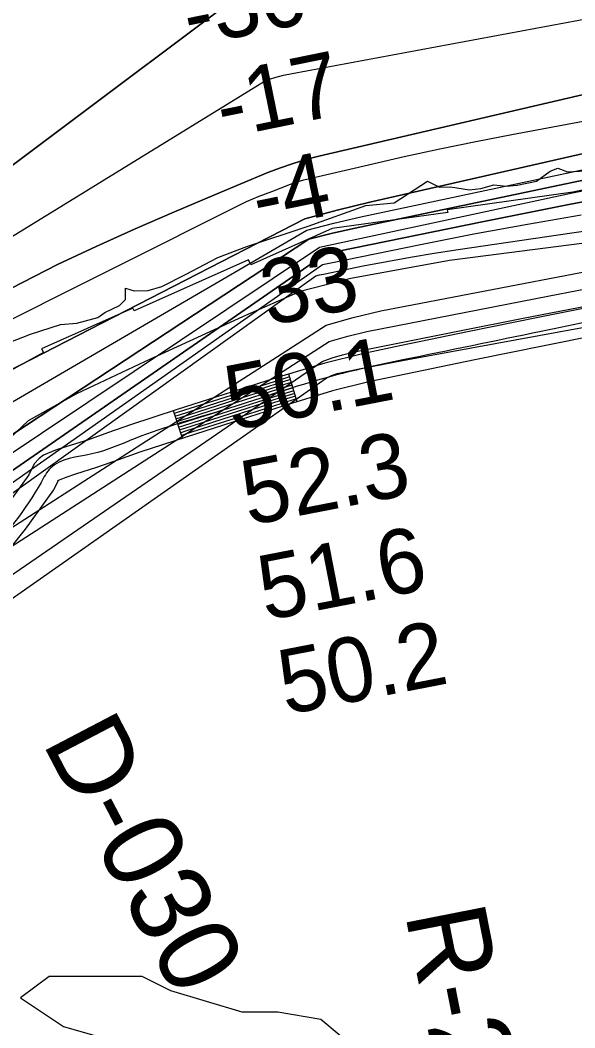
# Model space of a CAD drawing. Extents: x 3177185 to 3215018, y 812988 to 838321.
# Drawn here: x 3204342 to 3204917, y 825716 to 826761 of the extents above; entities that cross this region are included whole.
import ezdxf

# ---------------------------------------------------------------- set-up
doc = ezdxf.new("R2010")
doc.units = 0
for name, color, linetype in [('V-RIVR-EDGE', 7, 'Continuous'), ('V-RIVR-RANG', 7, 'Continuous'), ('V-RIVR-RANG-IDEN', 7, 'Continuous'), ('V-ROAD-CNTR', 7, 'Continuous'), ('V-RRAP-RVMT', 7, 'Continuous'), ('V-SITE-VEGE', 7, 'Continuous'), ('V-TOPO-DPTH', 7, 'Continuous'), ('V-TOPO-MAJR', 7, 'Continuous'), ('V-TOPO-MINR', 7, 'Continuous'), ('V-TOPO-WATR', 7, 'Continuous')]:
    doc.layers.add(name, color=color, linetype=linetype)

msp = doc.modelspace()

# ---------------------------------------------------------------- linework, layer by layer
at = {"layer": 'V-RIVR-EDGE'}
msp.add_lwpolyline([(3204330.6, 826427), (3204352.8, 826435.7), (3204383.7, 826445.6), (3204400.7, 826446.8), (3204422.4, 826452.9), (3204429.8, 826458.1), (3204445, 826465.4), (3204451.1, 826471.5), (3204451.2, 826483.2), (3204460.3, 826480.6), (3204474.6, 826481), (3204489, 826484.9), (3204513.4, 826497.4), (3204546.9, 826515.2), (3204576.9, 826526.4), (3204640.4, 826547.5), (3204700.5, 826569.1), (3204729.6, 826571.7), (3204764.4, 826594.2), (3204776.6, 826588.1), (3204788.3, 826588.5), (3204807.9, 826585.4), (3204819.6, 826586.6), (3204833.1, 826590.5), (3204846.1, 826589.2), (3204857.4, 826590), (3204877.4, 826594.3), (3204891.4, 826604.7), (3204899.6, 826607.7), (3204909.6, 826603.8), (3204953.1, 826606.3)], dxfattribs=at)
at = {"layer": 'V-ROAD-CNTR'}
for p, q in [((3204629.2, 826365.4), (3204620.4, 826394.1)), ((3204510.4, 826327.6), (3204501.1, 826356.1))]:
    msp.add_line(p, q, dxfattribs=at)
for points in [[(3204932.5, 826463.7), (3204879.2, 826453), (3204807.5, 826438.3), (3204735.7, 826423.5), (3204696.8, 826415.3), (3204657.9, 826405.6), (3204605.3, 826389.5), (3204553.3, 826372.8), (3204504.8, 826357.4), (3204456.3, 826341.5), (3204433.7, 826333.5), (3204411.6, 826325.5), (3204390.2, 826318.9), (3204378.7, 826315.1), (3204366.3, 826309.9), (3204361.5, 826306.7), (3204356.6, 826300.9), (3204350.8, 826289.6), (3204323.4, 826251.3), (3204293.5, 826214.8), (3204246.8, 826170.3), (3204198.6, 826125.8)], [(3204938.4, 826434.3), (3204885.2, 826423.6), (3204813.5, 826408.9), (3204741.8, 826394.1), (3204703.5, 826386.1), (3204665.9, 826376.7), (3204614.2, 826360.9), (3204562.4, 826344.2), (3204514.1, 826328.8), (3204466, 826313.1), (3204443.8, 826305.3), (3204421.2, 826297.1), (3204399.3, 826290.3), (3204389.2, 826287), (3204380.5, 826283.3), (3204381.7, 826284.1), (3204381.7, 826284.1), (3204376.4, 826273.9), (3204347.2, 826233.1), (3204315.5, 826194.3), (3204267.3, 826148.4), (3204219.4, 826104.1)], [(3204621.3, 826391.3), (3204606.2, 826386.6), (3204554.2, 826370), (3204505.8, 826354.5), (3204502, 826353.3)], [(3204622.2, 826388.4), (3204607.1, 826383.8), (3204555.1, 826367.1), (3204506.7, 826351.6), (3204502.9, 826350.4)], [(3204623.1, 826385.5), (3204608, 826380.9), (3204556, 826364.2), (3204507.6, 826348.8), (3204503.9, 826347.6)], [(3204624, 826382.7), (3204608.9, 826378), (3204557, 826361.4), (3204508.5, 826345.9), (3204504.8, 826344.7)], [(3204624.8, 826379.8), (3204609.8, 826375.2), (3204557.9, 826358.5), (3204509.5, 826343.1), (3204505.7, 826341.9)], [(3204625.7, 826376.9), (3204610.7, 826372.3), (3204558.8, 826355.7), (3204510.4, 826340.2), (3204506.7, 826339)], [(3204626.6, 826374), (3204611.5, 826369.4), (3204559.7, 826352.8), (3204511.3, 826337.4), (3204507.6, 826336.2)], [(3204627.5, 826371.2), (3204612.4, 826366.6), (3204560.6, 826350), (3204512.2, 826334.5), (3204508.5, 826333.3)], [(3204628.3, 826368.3), (3204613.3, 826363.7), (3204561.5, 826347.1), (3204513.1, 826331.7), (3204509.5, 826330.5)]]:
    msp.add_lwpolyline(points, dxfattribs=at)
msp.add_spline([(3208346.3, 826885.2), (3208115.9, 826852.9), (3207967.2, 826843.1), (3207845.1, 826830.7), (3207782.6, 826826), (3207729.1, 826803), (3207632.7, 826757.5), (3207576.8, 826732.6), (3207528.8, 826724.6), (3207465.8, 826728.3), (3207400.8, 826747.6), (3207285.1, 826774.2), (3207265.5, 826779.5), (3207234.2, 826783.2), (3207181.1, 826779.5), (3207100.4, 826768), (3206894.6, 826726.7), (3206803.8, 826712.1), (3206713.4, 826706.3), (3206422.1, 826687.7), (3206204.5, 826669), (3206163.5, 826662.1), (3206085, 826660.8), (3206033.1, 826662.2), (3205996, 826664.1), (3205951.2, 826658.7), (3205862, 826638.2), (3205753.4, 826610.5), (3205693.4, 826589.3), (3205596.7, 826559.2), (3205544.3, 826530.7), (3205492.9, 826508.8), (3205453.2, 826501.6), (3205394.6, 826492.5), (3205274.3, 826482.9), (3205179.9, 826479.1), (3205118.5, 826475.5), (3204988.8, 826459.4), (3204882.2, 826438.3), (3204738.8, 826408.8), (3204661.9, 826391.1), (3204557.9, 826358.5), (3204461.2, 826327.3), (3204416.4, 826311.3), (3204373.4, 826296.6), (3204363.6, 826281.8), (3204304.5, 826204.6), (3204209, 826115), (3204177.8, 826084.2), (3204147.8, 826061.3), (3204104.8, 826037.5), (3204030.2, 826008.3), (3203913.9, 825969.4), (3203861.9, 825949.2), (3203832.9, 825932.4), (3203796.9, 825899.6), (3203760.2, 825850.3), (3203678.2, 825721.9), (3203642, 825677), (3203591.6, 825626.4), (3203428, 825388.9), (3203355.6, 825313.9), (3203305.6, 825288.9), (3203268.8, 825278.8), (3203213.1, 825267.4), (3203162.4, 825259.5), (3203116.9, 825250.9), (3203049.7, 825231.6), (3202999, 825192.6), (3202832.8, 825055.4), (3202762.8, 824998), (3202671.4, 824938.1), (3202495.4, 824823), (3202258.5, 824637.8), (3202113.2, 824519.4), (3202089, 824490.2), (3202052.6, 824459.7), (3202001.9, 824428.3), (3201971.1, 824410.2), (3201927.5, 824384.2), (3201877.3, 824324.5), (3201830.5, 824267.1), (3201794.7, 824236.1), (3201692.1, 824157), (3201567, 824054.5), (3201483.8, 823975.1), (3201374.9, 823825), (3201313.8, 823770.4), (3201289.7, 823735.1), (3201250.3, 823687.8), (3201221.9, 823651.2), (3201184.9, 823588), (3201140.7, 823508.9), (3201081.8, 823436.1), (3201048, 823379.2), (3201034.5, 823326), (3201024.1, 823274.7)], degree=3, dxfattribs=at)
at = {"layer": 'V-RRAP-RVMT'}
for p, q in [((3205040.6, 826610.9), (3204915.1, 826582.8)), ((3204915.1, 826582.8), (3204784.7, 826564.6)), ((3204785.5, 826561.9), (3204665.3, 826545.2)), ((3204784.7, 826564.6), (3204785.5, 826561.9)), ((3204665.3, 826545.2), (3204581, 826507.6)), ((3204578.7, 826512.7), (3204460.1, 826459.7)), ((3204581, 826507.6), (3204578.7, 826512.7)), ((3204458.8, 826462.6), (3204364, 826420.4)), ((3204460.1, 826459.7), (3204458.8, 826462.6)), ((3204366.2, 826416.5), (3204331.7, 826397.4)), ((3204364, 826420.4), (3204366.2, 826416.5))]:
    msp.add_line(p, q, dxfattribs=at)
at = {"layer": 'V-SITE-VEGE'}
for points in [[(3204972.7, 826536), (3204787, 826512.1), (3204684.7, 826493.3), (3204632.3, 826479.9), (3204572.5, 826453.4), (3204470.8, 826406.8), (3204400.2, 826373.8), (3204350.2, 826345.6), (3204286.8, 826285.7)], [(3204698.1, 825687.6), (3204653.7, 825724.7), (3204609.2, 825732.1), (3204572.1, 825732.1), (3204498, 825754.4), (3204468.4, 825769.2), (3204372, 825769.2), (3204342.3, 825747), (3204386.8, 825717.3), (3204438.7, 825702.5)]]:
    msp.add_lwpolyline(points, dxfattribs=at)
at = {"layer": 'V-TOPO-DPTH'}
for points in [[(3203377.5, 826211.5), (3203469.3, 826232.2), (3203560.9, 826253.6), (3203652.2, 826276.1), (3203743.4, 826299.3), (3203867.7, 826331.7), (3203900.8, 826341), (3203933.6, 826351.1), (3203965.9, 826362.5), (3203998, 826374.6), (3204095.5, 826413.7), (3204127.9, 826427.2), (3204160.1, 826441.3), (3204191.9, 826456.3), (3204223.4, 826471.9), (3204254.4, 826488.4), (3204597, 826699), (3204605.9, 826701.8), (3204614.9, 826704.1), (3204624, 826706), (3205188.9, 826811.5)], [(3203377.5, 826211.5), (3203469.3, 826232.2), (3203560.9, 826253.6), (3203652.2, 826276.1), (3203743.4, 826299.3), (3203867.7, 826331.7), (3203900.8, 826341), (3203933.6, 826351.1), (3203965.9, 826362.5), (3203998, 826374.6), (3204095.5, 826413.7), (3204127.9, 826427.2), (3204160.1, 826441.3), (3204191.9, 826456.3), (3204223.4, 826471.9), (3204254.4, 826488.4), (3204597, 826699), (3204605.9, 826701.8), (3204614.9, 826704.1), (3204624, 826706), (3205188.9, 826811.5)], [(3204561.3, 826781.4), (3204216, 826522.6), (3204163.6, 826488.6), (3204146.4, 826477.8), (3204129.1, 826467.4), (3204111.4, 826457.6), (3204093.5, 826448.1), (3204075.3, 826439.1), (3204057, 826430.6), (3204038.4, 826422.7), (3204019.6, 826415.1), (3203961.1, 826392.8), (3203943.6, 826386.6), (3203925.9, 826381), (3203908, 826376.3), (3203889.9, 826372.2), (3203708.7, 826335.5), (3203643.8, 826324.4), (3203578.7, 826315.8), (3203513.1, 826311.2), (3203447.3, 826309.2)], [(3203447.3, 826309.2), (3203513.1, 826311.2), (3203578.7, 826315.8), (3203643.8, 826324.4), (3203708.7, 826335.5), (3203889.9, 826372.2), (3203908, 826376.3), (3203925.9, 826381), (3203943.6, 826386.6), (3203961.1, 826392.8), (3204019.6, 826415.1), (3204038.4, 826422.7), (3204057, 826430.6), (3204075.3, 826439.1), (3204093.5, 826448.1), (3204111.4, 826457.6), (3204129.1, 826467.4), (3204146.4, 826477.8), (3204163.6, 826488.6), (3204216, 826522.6), (3204561.3, 826781.4)], [(3203391.9, 826142), (3203917.2, 826276.6), (3203933.7, 826281.5), (3203950, 826287.1), (3203965.8, 826293.9), (3203981.4, 826301.5), (3204014.7, 826319.2), (3204022.4, 826323.5), (3204030, 826327.8), (3204380.8, 826507.8), (3204420.9, 826526.5), (3204461.3, 826544.9), (3204501.9, 826562.6), (3204542.7, 826579.8), (3204598.9, 826603.1), (3204611.9, 826608.1), (3204625, 826612.7), (3204638.2, 826616.6), (3204651.7, 826620.1), (3204960.2, 826692.1)], [(3204960.2, 826692.1), (3204651.7, 826620.1), (3204638.2, 826616.6), (3204625, 826612.7), (3204611.9, 826608.1), (3204598.9, 826603.1), (3204542.7, 826579.8), (3204501.9, 826562.6), (3204461.3, 826544.9), (3204420.9, 826526.5), (3204380.8, 826507.8), (3204030, 826327.8), (3204022.4, 826323.5), (3204014.7, 826319.2), (3203981.4, 826301.5), (3203965.8, 826293.9), (3203950, 826287.1), (3203933.7, 826281.5), (3203917.2, 826276.6), (3203391.9, 826142)], [(3205080.8, 826658.2), (3204704.6, 826572.5), (3204670.7, 826564.2), (3204637, 826555.2), (3204007.4, 826231.6), (3204005.8, 826230), (3204002.5, 826226.9), (3204000.8, 826225.3), (3203997.4, 826222.3), (3203986.6, 826213.3), (3203979.4, 826207.5), (3203972, 826202), (3203964.3, 826196.9), (3203779.1, 826088.2), (3203749, 826071), (3203718.8, 826053.9), (3203688.5, 826037.2), (3203658, 826020.8), (3203627.1, 826004.9), (3203596.1, 825989.4), (3203572.7, 825978), (3203529.8, 825957.2), (3203486.8, 825936.6), (3203443.6, 825916.2)], [(3203443.6, 825916.2), (3203486.8, 825936.6), (3203529.8, 825957.2), (3203572.7, 825978), (3203596.1, 825989.4), (3203627.1, 826004.9), (3203658, 826020.8), (3203688.5, 826037.2), (3203718.8, 826053.9), (3203749, 826071), (3203779.1, 826088.2), (3203964.3, 826196.9), (3203972, 826202), (3203979.4, 826207.5), (3203986.6, 826213.3), (3203997.4, 826222.3), (3204000.8, 826225.3), (3204002.5, 826226.9), (3204005.8, 826230), (3204007.4, 826231.6), (3204637, 826555.2), (3204670.7, 826564.2), (3204704.6, 826572.5), (3205080.8, 826658.2)], [(3205134.5, 826639.3), (3204687.5, 826545.2), (3204664.3, 826539.9), (3204641.1, 826534.1), (3204025.9, 826128.7), (3204023, 826127.2), (3204020, 826125.8), (3204004.7, 826119), (3203999.8, 826116.9), (3203994.8, 826114.7), (3203989.9, 826112.6), (3203984.9, 826110.4), (3203795.2, 826027.9), (3203722.2, 825995.5), (3203649.6, 825962.3), (3203577.5, 825928), (3203505.8, 825893), (3203375.7, 825828.2)], [(3203375.7, 825828.2), (3203505.8, 825893), (3203577.5, 825928), (3203649.6, 825962.3), (3203722.2, 825995.5), (3203795.2, 826027.9), (3203984.9, 826110.4), (3203989.9, 826112.6), (3203994.8, 826114.7), (3203999.8, 826116.9), (3204004.7, 826119), (3204020, 826125.8), (3204023, 826127.2), (3204025.9, 826128.7), (3204641.1, 826534.1), (3204664.3, 826539.9), (3204687.5, 826545.2), (3205134.5, 826639.3)], [(3204997.5, 826586.5), (3204909.1, 826569.7), (3204820.9, 826552.2), (3204671.9, 826521.5), (3204658.3, 826518.4), (3204048.8, 826097), (3204026.5, 826087.7), (3204004.2, 826078.4), (3203981.9, 826069.1), (3203959.6, 826059.8), (3203877.7, 826025.6), (3203833.6, 826006.7), (3203789.7, 825987.1), (3203746.3, 825966.5), (3203703.2, 825945.4), (3203683.2, 825935.3), (3203650.3, 825918.7), (3203617.4, 825902), (3203584.6, 825885.3), (3203551.8, 825868.5), (3203518.9, 825851.8), (3203485.9, 825835.3), (3203452.8, 825819.2)]]:
    msp.add_lwpolyline(points, dxfattribs=at)
at = {"layer": 'V-TOPO-MAJR'}
msp.add_lwpolyline([(3203368.1, 825719.6), (3203567.9, 825809.6), (3203638.7, 825842.3), (3203709.2, 825875.8), (3203779, 825910.6), (3203848.5, 825946.2), (3203980.4, 826015.4), (3203983.6, 826017.1), (3203986.7, 826018.7), (3203989.9, 826020.4), (3203993.1, 826022), (3203996.3, 826023.6), (3203999.5, 826025.1), (3204002.8, 826026.5), (3204006.1, 826027.9), (3204012.9, 826030.5), (3204016.2, 826031.8), (3204019.6, 826033.1), (3204659.1, 826444.8), (3204687.3, 826452.9), (3204716, 826459.6), (3205148.7, 826542.7)], dxfattribs=at)
at = {"layer": 'V-TOPO-MINR'}
for points in [[(3203377.5, 826211.5), (3203469.3, 826232.2), (3203560.9, 826253.6), (3203652.2, 826276.1), (3203743.4, 826299.3), (3203867.7, 826331.7), (3203900.8, 826341), (3203933.6, 826351.1), (3203965.9, 826362.5), (3203998, 826374.6), (3204095.5, 826413.7), (3204127.9, 826427.2), (3204160.1, 826441.3), (3204191.9, 826456.3), (3204223.4, 826471.9), (3204254.4, 826488.4), (3204597, 826699), (3204605.9, 826701.8), (3204614.9, 826704.1), (3204624, 826706), (3205188.9, 826811.5)], [(3203447.3, 826309.2), (3203513.1, 826311.2), (3203578.7, 826315.8), (3203643.8, 826324.4), (3203708.7, 826335.5), (3203889.9, 826372.2), (3203908, 826376.3), (3203925.9, 826381), (3203943.6, 826386.6), (3203961.1, 826392.8), (3204019.6, 826415.1), (3204038.4, 826422.7), (3204057, 826430.6), (3204075.3, 826439.1), (3204093.5, 826448.1), (3204111.4, 826457.6), (3204129.1, 826467.4), (3204146.4, 826477.8), (3204163.6, 826488.6), (3204216, 826522.6), (3204561.3, 826781.4)], [(3203445.8, 825943.9), (3203467.2, 825955.6), (3203488.3, 825967.8), (3203509, 825980.7), (3203529.3, 825994.2), (3203568.7, 826021.4), (3203597.4, 826041.7), (3203984.4, 826274.7), (3204011.6, 826290.1), (3204576.6, 826573.3), (3204589.7, 826578.6), (3204602.8, 826583.7), (3204622.2, 826591.2), (3204625.7, 826592.4), (3204629.2, 826593.6), (3204632.7, 826594.6), (3204636.2, 826595.5), (3204703.1, 826611.3), (3204740.1, 826619.7), (3204777.2, 826627.9), (3204814.4, 826635.5), (3204851.7, 826642.7), (3205540, 826771.4)], [(3202625.6, 825320.7), (3203282.6, 825811.8), (3203290.4, 825815.7), (3203298.2, 825819.6), (3203306.1, 825823.5), (3203314, 825827.3), (3203434.8, 825885.2), (3203503.2, 825917.8), (3203571.7, 825950.1), (3203640.5, 825982), (3203709.3, 826013.6), (3203997, 826169.1), (3204639.3, 826543.6), (3204667.2, 826550.7), (3204695.3, 826557.2), (3205370.6, 826700.9)], [(3203391.9, 826142), (3203917.2, 826276.6), (3203933.7, 826281.5), (3203950, 826287.1), (3203965.8, 826293.9), (3203981.4, 826301.5), (3204014.7, 826319.2), (3204022.4, 826323.5), (3204030, 826327.8), (3204380.8, 826507.8), (3204420.9, 826526.5), (3204461.3, 826544.9), (3204501.9, 826562.6), (3204542.7, 826579.8), (3204598.9, 826603.1), (3204611.9, 826608.1), (3204625, 826612.7), (3204638.2, 826616.6), (3204651.7, 826620.1), (3204960.2, 826692.1)], [(3203443.6, 825916.2), (3203486.8, 825936.6), (3203529.8, 825957.2), (3203572.7, 825978), (3203596.1, 825989.4), (3203627.1, 826004.9), (3203658, 826020.8), (3203688.5, 826037.2), (3203718.8, 826053.9), (3203749, 826071), (3203779.1, 826088.2), (3203964.3, 826196.9), (3203972, 826202), (3203979.4, 826207.5), (3203986.6, 826213.3), (3203997.4, 826222.3), (3204000.8, 826225.3), (3204002.5, 826226.9), (3204005.8, 826230), (3204007.4, 826231.6), (3204637, 826555.2), (3204670.7, 826564.2), (3204704.6, 826572.5), (3205080.8, 826658.2)], [(3203451.4, 825842), (3203471.2, 825852.1), (3203491, 825862.2), (3203510.9, 825872.2), (3203530.7, 825882.2), (3203604.9, 825919.3), (3203662.2, 825947.3), (3203719.7, 825974.6), (3203777.7, 826000.8), (3203836.1, 826026.4), (3203971.9, 826084.2), (3203985.8, 826090.1), (3203999.6, 826096), (3204013.5, 826101.9), (3204027.3, 826107.9), (3204652.2, 826525.7), (3204914.7, 826582.2), (3205024.5, 826604.3)], [(3203452.8, 825819.2), (3203485.9, 825835.3), (3203518.9, 825851.8), (3203551.8, 825868.5), (3203584.6, 825885.3), (3203617.4, 825902), (3203650.3, 825918.7), (3203683.2, 825935.3), (3203703.2, 825945.4), (3203746.3, 825966.5), (3203789.7, 825987.1), (3203833.6, 826006.7), (3203877.7, 826025.6), (3203959.6, 826059.8), (3203981.9, 826069.1), (3204004.2, 826078.4), (3204026.5, 826087.7), (3204048.8, 826097), (3204658.3, 826518.4), (3204671.9, 826521.5), (3204820.9, 826552.2), (3204909.1, 826569.7), (3204997.5, 826586.5)], [(3204038.8, 826074.2), (3204655.4, 826507.7), (3204664.1, 826509.7), (3204757.1, 826528.7), (3204812.5, 826539.5), (3204868, 826549.8), (3204923.6, 826559.2)], [(3203996.2, 825924.7), (3204659.2, 826389.9), (3204664.9, 826392.6), (3204666.8, 826393.4), (3204670.5, 826394.7), (3204672.5, 826395.1), (3204693.6, 826399.5), (3204706.2, 826402), (3204718.7, 826404.5), (3204731.3, 826406.9), (3204743.8, 826409.2), (3205509.8, 826549.6)], [(3204029.7, 826053.1), (3204648.5, 826496.1), (3204652.4, 826497.1), (3204656.3, 826497.9), (3204697.5, 826506.3), (3204722, 826511.1), (3204746.6, 826515.6), (3204771.3, 826519.7), (3204796, 826523.5), (3204913.9, 826540.6), (3204997.6, 826552.7)], [(3202603.3, 825103.7), (3203359.1, 825627.6), (3203365.7, 825632.5), (3203372.5, 825637.2), (3203487.6, 825712.1), (3203511.1, 825727.3), (3203802.2, 825888.6), (3203845.9, 825909.4), (3203889.8, 825929.7), (3204662.3, 826428), (3204681.7, 826433.6), (3204701.5, 826438.3), (3204890.8, 826475.4), (3205005.6, 826497.5)], [(3203724.7, 825761.7), (3203741.9, 825779.2), (3204655, 826407.1), (3204665.4, 826411), (3204676.1, 826414.2), (3204687, 826416.8), (3204797.4, 826438.9), (3204863.6, 826452), (3204929.9, 826464.8)]]:
    msp.add_lwpolyline(points, dxfattribs=at)
at = {"layer": 'V-TOPO-WATR'}
msp.add_lwpolyline([(3203375.7, 825828.2), (3203505.8, 825893), (3203577.5, 825928), (3203649.6, 825962.3), (3203722.2, 825995.5), (3203795.2, 826027.9), (3203984.9, 826110.4), (3203989.9, 826112.6), (3203994.8, 826114.7), (3203999.8, 826116.9), (3204004.7, 826119), (3204020, 826125.8), (3204023, 826127.2), (3204025.9, 826128.7), (3204641.1, 826534.1), (3204664.3, 826539.9), (3204687.5, 826545.2), (3205134.5, 826639.3)], dxfattribs=at)

# ---------------------------------------------------------------- texts
at = {"layer": 'V-RIVR-RANG'}
for s, rotation, p in [('-30', 11.552, (3204517.6, 826733.5)), ('-17', 11.552, (3204552.2, 826638.5)), ('-4', 11.552, (3204589.3, 826544)), ('33', 11.552, (3204599.1, 826443.9)), ('50.1', 10.9983, (3204561.5, 826335.3)), ('52.3', 10.9983, (3204578.5, 826236.8)), ('51.6', 10.9983, (3204596, 826138.3)), ('50.2', 10.9983, (3204617.1, 826040.5))]:
    msp.add_text(s, height=67, rotation=rotation, dxfattribs=at).set_placement(p)
at = {"layer": 'V-RIVR-RANG-IDEN'}
for s, rotation, p in [('D-030', 297.6373, (3204364.2, 826012.2)), ('R-279.65', 281.1366, (3204740.9, 825834.3))]:
    msp.add_text(s, height=83, rotation=rotation, dxfattribs=at).set_placement(p)

doc.saveas('drawing.dxf')
